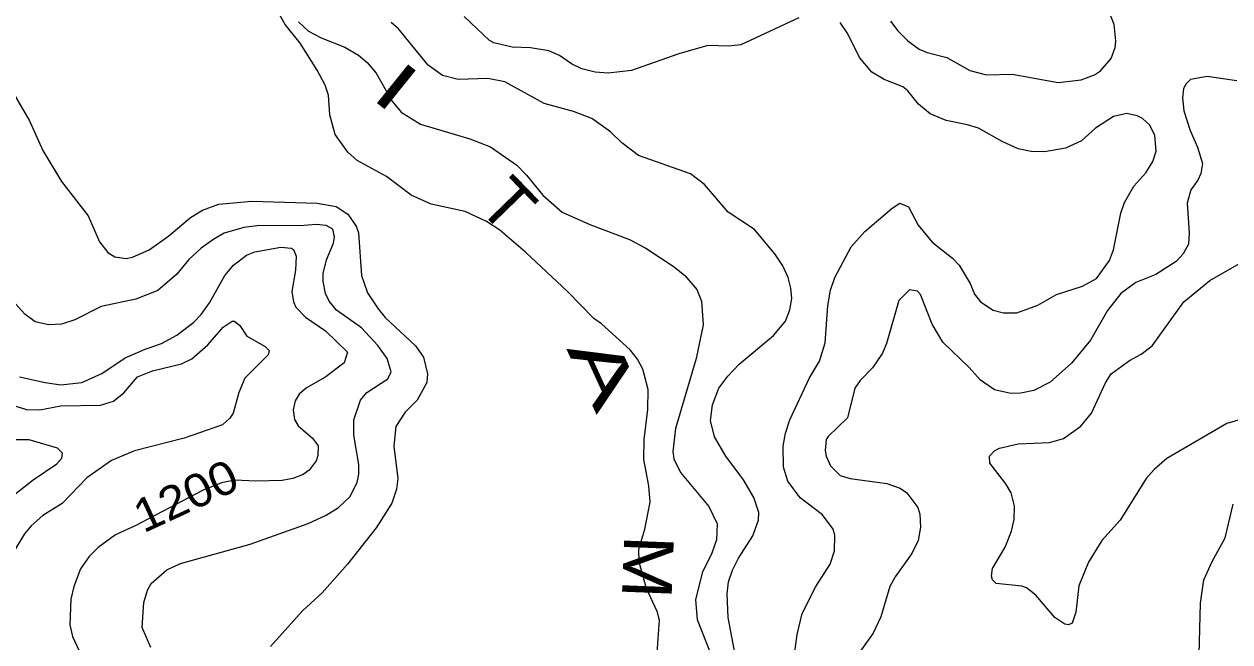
# Model space of a CAD drawing. Extents: x 265 to 291.4, y 7731.5 to 7759.6.
# Drawn here: x 284.274 to 287.186, y 7733.282 to 7734.774 of the extents above; entities that cross this region are included whole.
import ezdxf
from ezdxf.enums import TextEntityAlignment as Align

# ---------------------------------------------------------------- set-up
doc = ezdxf.new("R2010")
doc.units = 0
doc.header["$LTSCALE"] = 0.032
for name, color, linetype, lineweight in [('1', 7, 'Continuous', 25), ('2', 7, 'Continuous', 13), ('61', 7, 'Continuous', 13)]:
    doc.layers.add(name, color=color, linetype=linetype, lineweight=lineweight)

msp = doc.modelspace()

# ---------------------------------------------------------------- linework, layer by layer
at = {"layer": '1'}
for points in [[(286.0062, 7733.1716), (285.9744, 7733.3411), (285.972, 7733.3984), (285.9752, 7733.427), (285.9848, 7733.4556), (285.9991, 7733.4843), (286.0341, 7733.5384), (286.0476, 7733.5765), (286.0484, 7733.5948), (286.0365, 7733.6306), (286.0118, 7733.6736), (285.9688, 7733.7309), (285.941, 7733.777), (285.9315, 7733.8168), (285.9362, 7733.855), (285.9521, 7733.8947), (285.9736, 7733.9242), (286.0007, 7733.9528), (286.0842, 7734.022), (286.1128, 7734.057), (286.1232, 7734.0841), (286.1279, 7734.1111), (286.1256, 7734.1366), (286.1192, 7734.162), (286.1065, 7734.1907), (286.0874, 7734.2193), (286.0381, 7734.2782), (285.9744, 7734.3203), (285.9171, 7734.3871), (285.8838, 7734.4126), (285.7581, 7734.4571), (285.7175, 7734.4873), (285.6904, 7734.5136), (285.6451, 7734.5462), (285.6006, 7734.5629), (285.5298, 7734.582), (285.4351, 7734.6345), (285.3937, 7734.6425), (285.3221, 7734.6401), (285.2847, 7734.6496), (285.2497, 7734.6751), (285.1781, 7734.7626), (285.1606, 7734.7777)], [(284.2626, 7733.9226), (284.3246, 7733.9082), (284.3628, 7733.9027), (284.4137, 7733.909), (284.4614, 7733.9305), (284.5179, 7733.9679), (284.5664, 7733.9894), (284.6062, 7734.0029), (284.6428, 7734.0228), (284.6842, 7734.0546), (284.7016, 7734.0729), (284.7215, 7734.1008), (284.7589, 7734.1668), (284.7796, 7734.1922), (284.8114, 7734.2161), (284.8313, 7734.224), (284.8942, 7734.2352), (284.9196, 7734.2328), (284.9244, 7734.2296), (284.9315, 7734.2137)], [(284.9315, 7734.2137), (284.9291, 7734.1795), (284.9204, 7734.1286), (284.9244, 7734.1032), (284.9307, 7734.0904), (284.9538, 7734.0666), (285.0023, 7734.0331)], [(285.0023, 7734.0331), (285.0548, 7733.9822), (285.0469, 7733.956), (285.0024, 7733.9225), (284.9562, 7733.8955), (284.9387, 7733.8804), (284.9283, 7733.8645), (284.9236, 7733.8422), (284.9268, 7733.8192), (284.9363, 7733.804), (284.9705, 7733.7738), (284.984, 7733.7555), (284.9832, 7733.7325), (284.9793, 7733.7197), (284.9626, 7733.6966), (284.9483, 7733.6863), (284.9228, 7733.6767), (284.8974, 7733.672), (284.8337, 7733.6704), (284.7828, 7733.6728), (284.7511, 7733.6667), (284.7053, 7733.6474), (284.5439, 7733.5631), (284.4948, 7733.5407), (284.4527, 7733.5105), (284.4312, 7733.4882), (284.4105, 7733.4588), (284.3938, 7733.4159), (284.3866, 7733.3856), (284.3842, 7733.3236), (284.3906, 7733.2949), (284.4129, 7733.2488)]]:
    msp.add_lwpolyline(points, dxfattribs=at)
at = {"layer": '2'}
for points in [[(286.9091, 7734.7173), (286.9107, 7734.7332), (286.9067, 7734.7729), (286.8781, 7734.8445)], [(285.8026, 7733.256), (285.8082, 7733.3347), (285.8026, 7733.3554), (285.7771, 7733.4111), (285.7596, 7733.4747), (285.7588, 7733.5065), (285.7732, 7733.5543), (285.7859, 7733.6195), (285.7827, 7733.6593), (285.7708, 7733.7229), (285.7716, 7733.7706), (285.7803, 7733.8438), (285.7811, 7733.8916), (285.7684, 7733.9409), (285.7557, 7733.9647), (285.7374, 7733.9878), (285.6682, 7734.0506), (285.6499, 7734.0634), (285.5862, 7734.1286), (285.4852, 7734.2233), (285.4232, 7734.2766), (285.3905, 7734.2972), (285.3396, 7734.3219), (285.2569, 7734.3394), (285.2092, 7734.3609), (285.1495, 7734.4062), (285.0787, 7734.4444), (285.0556, 7734.4651), (285.0254, 7734.5073), (285.0127, 7734.555), (285.0095, 7734.6027), (285.0008, 7734.6266), (284.9817, 7734.6632), (284.9411, 7734.7284), (284.9045, 7734.7729), (284.887, 7734.8048)], [(284.9371, 7734.7793), (284.961, 7734.757), (284.9912, 7734.7411), (285.0485, 7734.718), (285.0819, 7734.699), (285.1026, 7734.6815), (285.1241, 7734.6552), (285.1622, 7734.5884), (285.1845, 7734.5613), (285.2315, 7734.5327), (285.3508, 7734.4969), (285.4001, 7734.4778), (285.4637, 7734.4333), (285.4876, 7734.4094), (285.5266, 7734.3609), (285.5735, 7734.3203), (285.6403, 7734.2901), (285.7358, 7734.2543), (285.7756, 7734.2328), (285.844, 7734.1883), (285.8694, 7734.1668), (285.8989, 7734.1334), (285.91, 7734.1047), (285.914, 7734.0475), (285.8973, 7733.9663), (285.8472, 7733.7977), (285.8408, 7733.742), (285.8432, 7733.7245), (285.8591, 7733.6911), (285.9275, 7733.6092), (285.9482, 7733.567), (285.9466, 7733.5288), (285.9347, 7733.4962), (285.9116, 7733.4493), (285.8957, 7733.384), (285.8997, 7733.3363), (285.9307, 7733.2568)], [(286.1447, 7734.7896), (286.0047, 7734.7244), (285.976, 7734.7204), (285.9251, 7734.7228), (285.8551, 7734.7021), (285.7406, 7734.6624), (285.6849, 7734.6552), (285.6531, 7734.6584), (285.6212, 7734.6663), (285.5958, 7734.6783), (285.5672, 7734.6982), (285.5417, 7734.7093), (285.4971, 7734.7165), (285.4526, 7734.718), (285.4081, 7734.7292), (285.3977, 7734.7348), (285.3365, 7734.7928)], [(286.6713, 7734.0769), (286.7222, 7734.0952), (286.7675, 7734.1214), (286.8304, 7734.1413), (286.8638, 7734.1596), (286.8956, 7734.2034), (286.9051, 7734.2288), (286.9226, 7734.3179), (286.9314, 7734.3434), (286.9537, 7734.3831), (286.9831, 7734.415), (286.9998, 7734.442), (287.0078, 7734.4675), (287.0046, 7734.5049), (286.9927, 7734.5303), (286.9752, 7734.5462), (286.9624, 7734.5526), (286.937, 7734.5582), (286.9052, 7734.551), (286.8614, 7734.5224), (286.828, 7734.4921), (286.789, 7734.4746), (286.7381, 7734.4659), (286.7063, 7734.4667), (286.6745, 7734.473), (286.6363, 7734.4905), (286.579, 7734.5224), (286.552, 7734.5311), (286.501, 7734.5414), (286.4621, 7734.5574), (286.4342, 7734.5804), (286.408, 7734.613), (286.396, 7734.6226), (286.3515, 7734.6401), (286.3213, 7734.6584), (286.2918, 7734.6934), (286.2632, 7734.7507), (286.2449, 7734.7777)], [(286.3666, 7734.7809), (286.3841, 7734.7578), (286.408, 7734.734), (286.4358, 7734.7133), (286.4549, 7734.7053), (286.5026, 7734.6934), (286.5583, 7734.6624), (286.5981, 7734.6512), (286.6601, 7734.6528)], [(286.6601, 7734.6528), (286.7715, 7734.6329), (286.8272, 7734.6393), (286.859, 7734.6512), (286.8733, 7734.6616), (286.8996, 7734.691), (286.9091, 7734.7173)], [(284.1886, 7734.7077), (284.2872, 7734.5407), (284.319, 7734.4691), (284.3644, 7734.3943), (284.4288, 7734.3108), (284.4558, 7734.2479), (284.4765, 7734.2225), (284.4932, 7734.2121), (284.5203, 7734.2081), (284.5362, 7734.2113), (284.576, 7734.2288), (284.6237, 7734.263), (284.6762, 7734.3068), (284.7048, 7734.3251), (284.7446, 7734.3394), (284.8242, 7734.3466)], [(287.2027, 7734.6369), (287.1311, 7734.6472), (287.0913, 7734.6401), (287.0802, 7734.6298), (287.0738, 7734.6186), (287.0714, 7734.5964), (287.0746, 7734.5645), (287.0905, 7734.5168), (287.108, 7734.477), (287.1199, 7734.4373), (287.1159, 7734.4134), (287.1088, 7734.3975), (287.0921, 7734.3736), (287.0825, 7734.3418), (287.0881, 7734.2702), (287.0865, 7734.2423), (287.073, 7734.2193), (287.0563, 7734.201), (287.007, 7734.1692), (286.9592, 7734.1501), (286.9226, 7734.1238), (286.8908, 7734.0825), (286.8495, 7734.0109), (286.8033, 7733.9552), (286.7524, 7733.9098), (286.7126, 7733.8892), (286.6808, 7733.8828), (286.657, 7733.882), (286.6172, 7733.8907), (286.5838, 7733.9146), (286.5567, 7733.9448), (286.4931, 7734.0061), (286.4668, 7734.0491), (286.439, 7734.1214), (286.4318, 7734.1294), (286.4127, 7734.1326), (286.3865, 7734.1063), (286.3571, 7734.0029), (286.3475, 7733.9791), (286.3228, 7733.9441), (286.2934, 7733.9138), (286.2799, 7733.8947), (286.2624, 7733.8231), (286.2155, 7733.7786), (286.2107, 7733.7706), (286.2083, 7733.7444), (286.2107, 7733.7309), (286.2218, 7733.707), (286.2449, 7733.6839), (286.2688, 7733.6768), (286.3579, 7733.6648), (286.3897, 7733.6537), (286.4056, 7733.6418), (286.4326, 7733.6068), (286.4374, 7733.5909), (286.439, 7733.559), (286.4334, 7733.5272), (286.4183, 7733.4954), (286.3777, 7733.4397), (286.365, 7733.4159), (286.3427, 7733.3427), (286.3244, 7733.3029), (286.2847, 7733.2472)], [(284.8242, 7734.3466), (284.9817, 7734.3418), (285.0278, 7734.3338), (285.0556, 7734.3155), (285.0763, 7734.2861), (285.0819, 7734.2702), (285.0891, 7734.1668)], [(286.1232, 7733.1661), (286.1407, 7733.2997), (286.1534, 7733.3506), (286.186, 7733.4158), (286.221, 7733.4699), (286.2314, 7733.5018), (286.2322, 7733.5399), (286.2282, 7733.5543), (286.2019, 7733.5893), (286.1486, 7733.6298), (286.1184, 7733.6704), (286.1081, 7733.7038), (286.1073, 7733.7547), (286.1128, 7733.7865), (286.1232, 7733.8184), (286.1709, 7733.9202), (286.1948, 7733.96), (286.2083, 7734.0045), (286.2147, 7734.0936), (286.2218, 7734.1318), (286.2322, 7734.162), (286.2711, 7734.236), (286.3046, 7734.2734), (286.3706, 7734.3299), (286.3889, 7734.3418), (286.4096, 7734.333), (286.4334, 7734.2885), (286.4668, 7734.2471), (286.5162, 7734.2089), (286.5321, 7734.1922)], [(285.0786, 7733.6668), (285.0826, 7733.6874), (285.0827, 7733.7102), (285.07, 7733.7818), (285.07, 7733.8184), (285.0867, 7733.8661), (285.1018, 7733.8844), (285.1527, 7733.9178), (285.1606, 7733.9345), (285.1511, 7733.9663), (285.128, 7733.9981), (285.0891, 7734.0403), (285.0286, 7734.0833), (285.0111, 7734.1047), (285.0023, 7734.1238), (284.996, 7734.1525), (284.996, 7734.1716), (285.0047, 7734.205), (285.0214, 7734.2447), (285.0238, 7734.2607), (285.0198, 7734.2789), (285.0039, 7734.2877), (284.9801, 7734.2901), (284.9403, 7734.2869), (284.8433, 7734.2877), (284.8051, 7734.2829), (284.7573, 7734.2694), (284.7319, 7734.2551), (284.7017, 7734.2328), (284.6722, 7734.2058), (284.6428, 7734.17), (284.5967, 7734.131), (284.5442, 7734.1095), (284.4598, 7734.092), (284.3962, 7734.0602), (284.3644, 7734.0498), (284.3326, 7734.0475), (284.3007, 7734.0554), (284.2761, 7734.0737), (284.2538, 7734.0976)], [(286.5321, 7734.1922), (286.5591, 7734.1477), (286.5694, 7734.1222), (286.5838, 7734.1031), (286.614, 7734.0833), (286.6395, 7734.0769), (286.6713, 7734.0769)], [(287.217, 7733.8207), (287.1788, 7733.8096), (287.034, 7733.7253), (287.003, 7733.6982), (286.9839, 7733.6768), (286.921, 7733.5765), (286.8765, 7733.5272), (286.8447, 7733.4747), (286.8216, 7733.4174), (286.8137, 7733.3538), (286.8049, 7733.3275), (286.7962, 7733.3236), (286.7874, 7733.3252), (286.7636, 7733.3411), (286.7174, 7733.3952), (286.6951, 7733.4127), (286.684, 7733.4166), (286.622, 7733.423), (286.6124, 7733.4318), (286.61, 7733.4413), (286.6124, 7733.4596), (286.6434, 7733.5113), (286.6585, 7733.5495), (286.6649, 7733.5781), (286.6657, 7733.61), (286.6577, 7733.6418), (286.645, 7733.664), (286.606, 7733.7134), (286.6052, 7733.7309), (286.6172, 7733.7436), (286.6299, 7733.7499), (286.6745, 7733.7603), (286.7508, 7733.7635), (286.7842, 7733.773), (286.8264, 7733.8032), (286.8518, 7733.8343), (286.8853, 7733.9075), (286.8996, 7733.9297), (286.9433, 7733.9615), (286.972, 7733.9767), (286.9982, 7733.9973), (287.0746, 7734.1032), (287.1374, 7734.1548), (287.2202, 7734.2026)], [(285.0891, 7734.1668), (285.1034, 7734.1254), (285.1288, 7734.0864), (285.1463, 7734.0658), (285.2195, 7733.9973), (285.2386, 7733.9695), (285.2481, 7733.9297), (285.2466, 7733.9083), (285.2235, 7733.8661), (285.1941, 7733.8367), (285.1718, 7733.8025), (285.167, 7733.7547), (285.1766, 7733.6768), (285.1734, 7733.6513), (285.1622, 7733.6171), (285.1241, 7733.5574), (285.0548, 7733.4699), (284.9936, 7733.4007), (284.9467, 7733.357), (284.8695, 7733.2711)], [(284.2228, 7733.8613), (284.2801, 7733.8438), (284.3119, 7733.8422), (284.3628, 7733.8526), (284.4582, 7733.8542), (284.4901, 7733.8637), (284.5147, 7733.8836), (284.5481, 7733.9226), (284.5839, 7733.9369), (284.6539, 7733.9536), (284.6794, 7733.9655), (284.7176, 7733.9997), (284.755, 7734.0419), (284.7764, 7734.057), (284.782, 7734.057), (284.7947, 7734.0459), (284.8122, 7734.0204), (284.856, 7733.9957), (284.8655, 7733.9862), (284.8631, 7733.9751), (284.8074, 7733.9194), (284.7923, 7733.8844), (284.7788, 7733.8343), (284.7709, 7733.8223), (284.7534, 7733.8064), (284.6603, 7733.7738), (284.541, 7733.7436), (284.4853, 7733.7205), (284.4256, 7733.6784), (284.366, 7733.6163), (284.319, 7733.5877), (284.2912, 7733.5622), (284.2753, 7733.5431), (284.2458, 7733.4954)], [(284.2323, 7733.6235), (284.2959, 7733.6736), (284.3532, 7733.7118), (284.3652, 7733.7261), (284.3668, 7733.738), (284.3548, 7733.7499), (284.2864, 7733.7698), (284.2482, 7733.7698)], [(284.5802, 7733.2689), (284.559, 7733.3173), (284.5636, 7733.3771), (284.5719, 7733.407), (284.5812, 7733.4236), (284.619, 7733.4562), (284.6516, 7733.4714), (284.8203, 7733.5186), (284.9601, 7733.5684), (285.0039, 7733.5884), (285.0331, 7733.607), (285.061, 7733.6329), (285.0786, 7733.6668)], [(287.1899, 7732.9783), (287.1398, 7733.0658), (287.1255, 7733.1104), (287.1144, 7733.1661), (287.112, 7733.252), (287.1152, 7733.3761), (287.1231, 7733.4318), (287.143, 7733.4763), (287.1748, 7733.5336), (287.1939, 7733.6147)]]:
    msp.add_lwpolyline(points, dxfattribs=at)

# ---------------------------------------------------------------- texts
at = {"layer": '61'}
for s, height, rotation, width, p in [('I', 0.12, 321.123, 1.55, (285.1353, 7734.576)), ('A', 0.12, 294.63, 1.65, (285.6201, 7733.9101)), ('1200', 0.08, 24.748, 1.1, (284.6811, 7733.5987)), ('M', 0.12, 267.775, 1.15, (285.7206, 7733.4652))]:
    msp.add_text(s, height=height, rotation=rotation, dxfattribs=dict(at, width=width)).set_placement(p, align=Align.CENTER)
msp.add_text('T', height=0.12, rotation=314.156, dxfattribs=at).set_placement((285.4001, 7734.2968), align=Align.CENTER)

doc.saveas('drawing.dxf')
